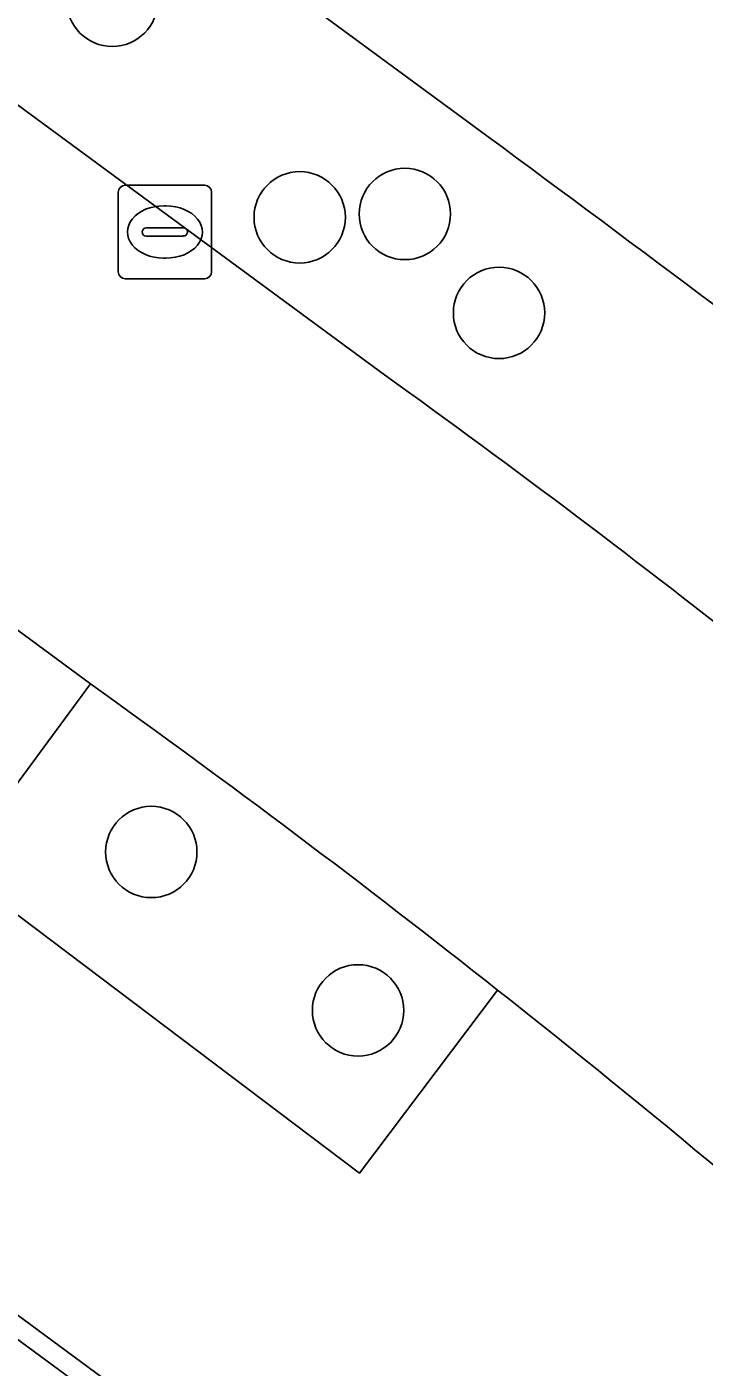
# Model space of a CAD drawing. Extents: x 161087 to 161926, y 382572 to 383873.
# Drawn here: x 161446.81 to 161454.07, y 383474.56 to 383488.91 of the extents above; entities that cross this region are included whole.
import ezdxf

# ---------------------------------------------------------------- set-up
doc = ezdxf.new("R2010")
doc.units = 0
for name, color, linetype in [('IMGEO_Boom', 7, 'Continuous'), ('IMGEO_Erf', 7, 'Continuous'), ('IMGEO_Fietspad_gesloten', 7, 'Continuous'), ('IMGEO_Groenvoorziening', 7, 'Continuous'), ('IMGEO_Kolk', 7, 'Continuous'), ('IMGEO_OVBaan_gesloten', 7, 'Continuous'), ('IMGEO_Pand', 7, 'Continuous'), ('IMGEO_Pand_overbouw', 7, 'Continuous'), ('IMGEO_Rijbaan_lokaal_gesloten', 7, 'Continuous'), ('IMGEO_Voetpad_open', 7, 'Continuous')]:
    doc.layers.add(name, color=color, linetype=linetype)

msp = doc.modelspace()

# ---------------------------------------------------------------- linework, layer by layer
at = {"layer": 'IMGEO_Boom'}
for centre in [(161447.728, 383489.192), (161449.735, 383486.873), (161450.861, 383486.909), (161451.869, 383485.85), (161448.146, 383480.079), (161450.36, 383478.383)]:
    msp.add_circle(centre, 0.489, dxfattribs=at)
at = {"layer": 'IMGEO_Erf'}
for points in [[(161455.856, 383468.373), (161428.25, 383488.747), (161413.871, 383474.969)], [(161420.114, 383478.919), (161423.184, 383483.13), (161424.081, 383482.537), (161424.586, 383483.223), (161427.733, 383487.497), (161428.462, 383486.971), (161428.535, 383487.059), (161428.982, 383486.669), (161428.893, 383486.555), (161433.056, 383483.481), (161433.148, 383483.606), (161433.599, 383483.264), (161433.509, 383483.145), (161437.68, 383480.067), (161437.773, 383480.192), (161438.225, 383479.84), (161438.139, 383479.729), (161442.291, 383476.663), (161442.395, 383476.791), (161442.518, 383476.703), (161443.105, 383477.52), (161447.979, 383473.929)]]:
    msp.add_lwpolyline(points, dxfattribs=at)
at = {"layer": 'IMGEO_Fietspad_gesloten'}
msp.add_lwpolyline([(161450.642, 383485.188), (161435.816, 383496.094), (161435.624, 383495.89), (161433.945, 383494.197), (161432.791, 383493.032), (161432.604, 383492.854), (161432.629, 383492.835), (161439.022, 383488.123), (161447.495, 383481.879)], dxfattribs=at)
for centre, radius, start, end in [((161387.848, 383397.708), 107.684, 48.89123, 54.32872), ((161380.922, 383388.814), 114.425, 51.69095, 54.42218), ((161381.058, 383388.886), 114.284, 48.60726, 51.72256)]:
    msp.add_arc(centre, radius, start, end, dxfattribs=at)
at = {"layer": 'IMGEO_Groenvoorziening'}
for points in [[(161437.931, 383497.892), (161435.816, 383496.094), (161450.642, 383485.188)], [(161451.602, 383487.846), (161437.931, 383497.892)], [(161447.495, 383481.879), (161446.042, 383479.91), (161450.375, 383476.639), (161451.854, 383478.601)]]:
    msp.add_lwpolyline(points, dxfattribs=at)
for centre, radius, start, end in [((161225.203, 383180.513), 381.72, 52.71741, 53.6226), ((161387.848, 383397.708), 107.684, 48.89123, 54.32872), ((161380.922, 383388.814), 114.425, 51.69095, 54.42218)]:
    msp.add_arc(centre, radius, start, end, dxfattribs=at)
at = {"layer": 'IMGEO_Kolk'}
for p, q in [((161447.791, 383486.29), (161447.791, 383487.142)), ((161447.866, 383487.216), (161448.718, 383487.216)), ((161448.792, 383487.142), (161448.792, 383486.29)), ((161448.279, 383486.996), (161448.304, 383486.996)), ((161448.05, 383486.71), (161448.05, 383486.722)), ((161448.093, 383486.759), (161448.491, 383486.759)), ((161448.534, 383486.722), (161448.534, 383486.71)), ((161448.488, 383486.673), (161448.09, 383486.673)), ((161448.302, 383486.436), (161448.277, 383486.436)), ((161448.718, 383486.216), (161447.866, 383486.216))]:
    msp.add_line(p, q, dxfattribs=at)
for points in [[(161447.791, 383486.29), (161447.791, 383487.142)], [(161447.866, 383487.216), (161448.718, 383487.216)], [(161448.792, 383487.142), (161448.792, 383486.29)], [(161448.718, 383486.216), (161447.866, 383486.216)]]:
    msp.add_lwpolyline(points, dxfattribs=at)
for centre, radius, start, end in [((161447.868, 383487.14), 0.0765, 91.552, 178.448), ((161447.868, 383487.14), 0.0765, 91.552, 178.448), ((161448.716, 383487.14), 0.0765, 1.552, 88.448), ((161448.716, 383487.14), 0.0765, 1.552, 88.448), ((161448.09, 383486.719), 0.0403, 85.8775, 175.7526), ((161448.087, 383486.709), 0.0366, 178.938, 274.7102), ((161448.491, 383486.716), 0.043, 264.8664, 352.4533), ((161448.495, 383486.721), 0.0386, 1.7309, 96.639), ((161447.868, 383486.292), 0.0765, 181.552, 268.448), ((161447.868, 383486.292), 0.0765, 181.552, 268.448), ((161448.716, 383486.292), 0.0765, 271.552, 358.448), ((161448.716, 383486.292), 0.0765, 271.552, 358.448)]:
    msp.add_arc(centre, radius, start, end, dxfattribs=at)
for centre, major_axis, ratio, start_param, end_param in [((161448.278, 383486.716), (-0.387, 0.002), 0.722429, 4.712389, 7.853982), ((161448.303, 383486.716), (-0.39, 0.002), 0.717154, 1.570796, 4.712389)]:
    msp.add_ellipse(centre, major_axis=major_axis, ratio=ratio, start_param=start_param, end_param=end_param, dxfattribs=at)
at = {"layer": 'IMGEO_OVBaan_gesloten'}
msp.add_lwpolyline([(161440.225, 383500.221), (161437.931, 383497.892), (161451.602, 383487.846)], dxfattribs=at)
for centre, radius, start, end in [((161002.692, 382901.097), 741.879, 51.652272, 53.859801), ((161225.203, 383180.513), 381.72, 52.71741, 53.6226)]:
    msp.add_arc(centre, radius, start, end, dxfattribs=at)
at = {"layer": 'IMGEO_Pand'}
msp.add_lwpolyline([(161447.979, 383473.929), (161443.105, 383477.52), (161442.518, 383476.703), (161442.395, 383476.791), (161442.291, 383476.663), (161438.139, 383479.729), (161438.225, 383479.84), (161437.773, 383480.192), (161437.68, 383480.067), (161433.509, 383483.145), (161433.599, 383483.264), (161433.148, 383483.606), (161433.056, 383483.481), (161428.893, 383486.555), (161428.982, 383486.669), (161428.535, 383487.059), (161428.462, 383486.971), (161427.733, 383487.497), (161424.586, 383483.223), (161424.081, 383482.537), (161423.184, 383483.13), (161420.114, 383478.919)], dxfattribs=at)
at = {"layer": 'IMGEO_Pand_overbouw'}
for points in [[(161455.856, 383468.373), (161428.25, 383488.747), (161413.871, 383474.969)], [(161420.114, 383478.919), (161423.184, 383483.13), (161424.081, 383482.537), (161424.586, 383483.223), (161427.733, 383487.497), (161428.462, 383486.971), (161428.535, 383487.059), (161428.982, 383486.669), (161428.893, 383486.555), (161433.056, 383483.481), (161433.148, 383483.606), (161433.599, 383483.264), (161433.509, 383483.145), (161437.68, 383480.067), (161437.773, 383480.192), (161438.225, 383479.84), (161438.139, 383479.729), (161442.291, 383476.663), (161442.395, 383476.791), (161442.518, 383476.703), (161443.105, 383477.52), (161447.979, 383473.929)]]:
    msp.add_lwpolyline(points, dxfattribs=at)
at = {"layer": 'IMGEO_Rijbaan_lokaal_gesloten'}
msp.add_arc((161002.692, 382901.097), 741.879, 51.652272, 53.859801, dxfattribs=at)
at = {"layer": 'IMGEO_Voetpad_open'}
for points in [[(161404.93, 383506.15), (161412.716, 383500.427), (161413.296, 383500), (161414.593, 383499.047), (161415.036, 383498.721), (161415.447, 383498.419), (161428.25, 383488.747), (161455.856, 383468.373)], [(161451.854, 383478.601), (161450.375, 383476.639), (161446.042, 383479.91), (161447.495, 383481.879), (161439.022, 383488.123), (161437.548, 383486.153), (161430.927, 383491.097), (161432.173, 383492.37), (161432.629, 383492.835), (161432.604, 383492.854), (161419.886, 383502.673), (161415.615, 383498.941), (161412.956, 383500.895), (161416.2, 383505.354)]]:
    msp.add_lwpolyline(points, dxfattribs=at)
msp.add_arc((161381.058, 383388.886), 114.284, 48.60726, 51.72256, dxfattribs=at)

doc.saveas('drawing.dxf')
